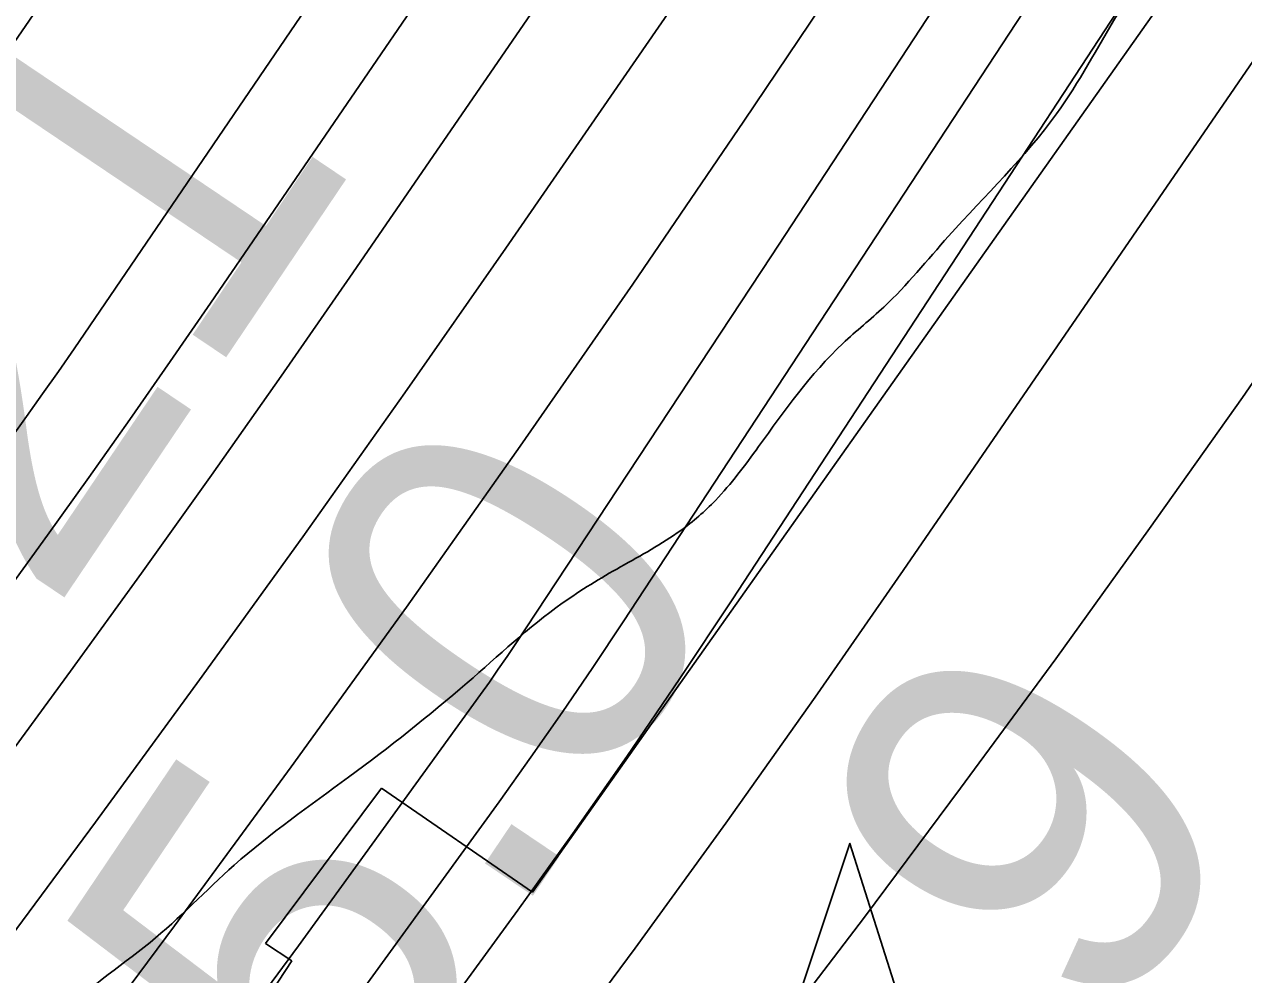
# Model space of a CAD drawing. Extents: x 3297735 to 3335592, y 670436 to 695807.
# Drawn here: x 3320087.2 to 3320306.8, y 689124.4 to 689295.6 of the extents above; entities that cross this region are included whole.
import ezdxf

# ---------------------------------------------------------------- set-up
doc = ezdxf.new("R2010")
doc.units = 0
for name, color, linetype in [('V-CHAN-NAID', 7, 'Continuous'), ('V-RIVR-EDGE', 7, 'Continuous'), ('V-RIVR-RANG', 7, 'Continuous'), ('V-ROAD-CNTR', 7, 'Continuous'), ('V-RRAP-RVMT', 7, 'Continuous'), ('V-TOPO-DPTH', 7, 'Continuous'), ('V-TOPO-MAJR', 7, 'Continuous'), ('V-TOPO-MINR', 7, 'Continuous'), ('V-TOPO-WATR', 7, 'Continuous')]:
    doc.layers.add(name, color=color, linetype=linetype)

msp = doc.modelspace()

# ---------------------------------------------------------------- linework, layer by layer
at = {"layer": 'V-CHAN-NAID'}
msp.add_lwpolyline([(3320224.32, 689084.53), (3320214.73, 689084.6), (3320235.86, 689148.08), (3320256.08, 689084.31), (3320246.5, 689084.37), (3320244.92, 689084.95), (3320242.83, 689085.57), (3320240.79, 689086.02), (3320238.75, 689086.33), (3320237.58, 689086.45), (3320236.05, 689086.53), (3320234.33, 689086.52), (3320232.96, 689086.45), (3320231.05, 689086.25), (3320229.68, 689086.03), (3320227.9, 689085.65), (3320226.37, 689085.23), (3320225.34, 689084.9)], close=True, dxfattribs=at)
at = {"layer": 'V-RIVR-EDGE'}
msp.add_spline([(3319721.91, 688607.25), (3319733.2, 688627.78), (3319739.82, 688637.46), (3319746.04, 688644.42), (3319750.72, 688655.27), (3319752.28, 688659.14), (3319762.01, 688671.92), (3319781.47, 688699.79), (3319792.76, 688716.44), (3319801.32, 688726.89), (3319810.26, 688738.11), (3319819.98, 688747.01), (3319825.43, 688754.75), (3319830.49, 688762.88), (3319835.55, 688770.63), (3319840.23, 688780.31), (3319844.52, 688791.16), (3319846.86, 688795.42), (3319851.13, 688797.35), (3319854.24, 688799.66), (3319861.24, 688808.95), (3319869.41, 688820.96), (3319874.87, 688831.03), (3319884.99, 688845.35), (3319893.93, 688856.57), (3319900.54, 688860.82), (3319908.31, 688869.72), (3319918.43, 688881.33), (3319923.49, 688889.46), (3319928.16, 688897.21), (3319932.06, 688904.95), (3319939.44, 688912.69), (3319951.5, 688924.3), (3319955, 688930.88), (3319970.57, 688952.17), (3319976.4, 688958.36), (3319980.68, 688966.5), (3319987.3, 688976.95), (3319991.2, 688986.25), (3319997.81, 688992.82), (3320004.81, 689000.56), (3320006.38, 689006.76), (3320010.27, 689012.96), (3320018.06, 689024.96), (3320025.07, 689035.8), (3320031.68, 689044.71), (3320039.46, 689054.38), (3320044.52, 689060.57), (3320057.73, 689071.4), (3320064.34, 689077.2), (3320070.17, 689082.23), (3320074.45, 689090.36), (3320085.73, 689104.68), (3320093.52, 689116.3), (3320109.84, 689130.22), (3320125, 689144.14), (3320145.59, 689159.99), (3320166.96, 689177), (3320184.06, 689191.31), (3320194.55, 689197.87), (3320205.42, 689204.44), (3320211.64, 689209.85), (3320219.42, 689219.53), (3320234.59, 689238.11), (3320241.98, 689244.68), (3320253.64, 689257.45), (3320273.09, 689279.5), (3320283.99, 689297.32), (3320297.61, 689318.61), (3320312.03, 689344.56), (3320320.21, 689360.83), (3320328.41, 689380.97), (3320333.48, 689394.53), (3320349.85, 689425.9), (3320363.1, 689453.41), (3320368.17, 689465.42), (3320370.9, 689469.67), (3320379.06, 689477.41), (3320388.4, 689489.8), (3320394.62, 689499.09), (3320395.41, 689505.29), (3320397.76, 689513.82), (3320403.21, 689520.78), (3320409.04, 689527.75), (3320417.6, 689536.65), (3320423.43, 689544.39), (3320428.49, 689552.52), (3320431.24, 689564.54), (3320432.02, 689568.03), (3320442.14, 689581.19), (3320451.87, 689595.12), (3320462.77, 689612.93), (3320469.38, 689621.06), (3320477.55, 689631.51), (3320493.51, 689653.19), (3320500.9, 689665.19), (3320506.36, 689674.1), (3320514.54, 689688.82), (3320523.5, 689705.47), (3320534.4, 689723.28), (3320539.06, 689727.15), (3320544.9, 689735.28), (3320551.13, 689744.18), (3320556.58, 689752.7), (3320560.87, 689764.32), (3320568.26, 689774), (3320574.5, 689785.23), (3320578.79, 689794.53), (3320583.07, 689802.27), (3320590.86, 689815.83), (3320602.92, 689833.25), (3320613.43, 689849.12), (3320622.79, 689866.94), (3320636.42, 689890.17), (3320646.93, 689907.21), (3320658.22, 689926.96), (3320664.85, 689940.13), (3320664.87, 689948.66), (3320667.22, 689956.02), (3320676.55, 689968.02), (3320685.11, 689978.08), (3320691.73, 689991.25), (3320701.47, 690006.35), (3320706.14, 690016.04), (3320709.66, 690026.11), (3320715.89, 690035.79), (3320728.33, 690049.33), (3320741.18, 690068.69), (3320754.02, 690086.5), (3320761.81, 690100.44), (3320770.77, 690116.32), (3320777.39, 690127.16), (3320786.73, 690139.93), (3320794.89, 690149.22), (3320800.73, 690155.41), (3320806.18, 690166.26), (3320810.47, 690174), (3320820.98, 690192.59), (3320823.74, 690207.71), (3320829.97, 690218.16), (3320840.87, 690235.59), (3320854.1, 690256.5), (3320864.22, 690271.59), (3320869.28, 690277.01), (3320870.45, 690281.27), (3320876.68, 690289.4), (3320887.57, 690302.95), (3320901.57, 690319.98), (3320912.08, 690333.52), (3320919.47, 690342.43), (3320924.52, 690348.23), (3320932.3, 690356.35), (3320941.26, 690371.46), (3320956.44, 690393.91), (3320969.67, 690415.21), (3320973.57, 690422.57), (3320982.13, 690434.96), (3320987.2, 690444.64), (3320994.21, 690457.03), (3321000.83, 690467.87), (3321008.23, 690481.04), (3321017.97, 690500.02), (3321024.59, 690511.64), (3321030.43, 690518.6), (3321035.5, 690530.22), (3321040.94, 690537.19), (3321055.35, 690559.26), (3321068.58, 690577.84), (3321078.31, 690594.1), (3321086.87, 690605.72), (3321095.82, 690616.94), (3321102.82, 690625.84), (3321107.51, 690637.85), (3321113.34, 690645.6), (3321117.63, 690655.67), (3321123.87, 690670), (3321130.5, 690682.39), (3321142.57, 690701.37), (3321156.19, 690722.28), (3321168.65, 690743.19), (3321171.38, 690749.38), (3321176.05, 690754.41), (3321177.22, 690758.29), (3321181.12, 690767.2), (3321185.79, 690774.17), (3321192.03, 690789.28), (3321204.89, 690814.45), (3321214.25, 690834.98), (3321218.93, 690845.83), (3321223.61, 690855.12), (3321229.85, 690869.85), (3321238.03, 690883.79), (3321242.33, 690899.29), (3321247.41, 690912.46), (3321254.43, 690927.96), (3321263, 690946.55), (3321269.64, 690962.82), (3321273.93, 690973.67), (3321278.23, 690986.07), (3321286.44, 691015.52), (3321288.78, 691021.72), (3321293.84, 691028.3), (3321297.35, 691034.5), (3321303.19, 691045.34), (3321306.32, 691054.64), (3321308.29, 691066.66), (3321310.63, 691073.63), (3321314.52, 691079.44), (3321318.04, 691090.29), (3321320.01, 691103.08), (3321324.31, 691115.87), (3321326.26, 691120.13), (3321332.09, 691125.16), (3321336.76, 691133.68), (3321337.17, 691140.65), (3321337.18, 691146.47), (3321338.37, 691158.49), (3321341.12, 691172.44), (3321349.71, 691192.98), (3321372.69, 691236.35), (3321389.06, 691268.5), (3321398.41, 691284.38), (3321404.65, 691298.32), (3321407.38, 691307.24), (3321407.39, 691310.73), (3321407.79, 691316.15), (3321414.41, 691325.06), (3321416.76, 691334.75), (3321417.94, 691344.05), (3321422.24, 691356.06), (3321434.34, 691385.89), (3321448.39, 691422.7), (3321456.19, 691442.46), (3321462.05, 691458.34), (3321462.85, 691466.87), (3321467.91, 691477.72), (3321474.92, 691488.17), (3321481.15, 691497.85), (3321481.54, 691500.57), (3321489.74, 691519.94), (3321499.87, 691542.02), (3321510.79, 691564.87), (3321521.69, 691581.91), (3321529.1, 691598.18), (3321538.84, 691619.09), (3321550.12, 691632.64), (3321559.06, 691640.76), (3321566.84, 691650.44), (3321566.47, 691655.48), (3321567.25, 691659.74), (3321572.7, 691664.77), (3321581.26, 691676.38), (3321584.38, 691684.91), (3321587.11, 691693.43), (3321593.35, 691706.6), (3321601.92, 691721.7), (3321610.87, 691733.32), (3321617.87, 691739.5), (3321620.99, 691748.8), (3321624.5, 691755), (3321632.28, 691766.23), (3321637.34, 691773.97), (3321638.14, 691784.44), (3321641.66, 691795.29), (3321645.96, 691809.63), (3321651.03, 691820.47), (3321653.37, 691824.35), (3321658.42, 691828.99), (3321665.02, 691832.07), (3321673.18, 691838.64), (3321680.2, 691853.75), (3321683.72, 691866.15), (3321687.24, 691878.94), (3321691.93, 691892.5), (3321697.77, 691904.12), (3321704.38, 691909.54), (3321711, 691920.77), (3321724.23, 691939.74), (3321729.68, 691949.8), (3321733.59, 691959.49), (3321746.04, 691978.85), (3321765.1, 692000.13), (3321767.83, 692005.55), (3321769.01, 692012.53), (3321772.52, 692019.89), (3321782.64, 692034.6), (3321793.52, 692045.43), (3321802.86, 692057.43), (3321811.04, 692071.76), (3321820.77, 692085.31), (3321837.5, 692109.31), (3321852.67, 692125.56), (3321856.95, 692134.47), (3321865.51, 692146.08), (3321874.07, 692158.09), (3321882.62, 692162.33), (3321885.73, 692165.42), (3321887.31, 692179.77), (3321889.66, 692189.46), (3321896.67, 692199.14), (3321906.39, 692208.81), (3321914.56, 692218.87), (3321921.95, 692230.87), (3321931.31, 692249.47), (3321940.25, 692259.91), (3321951.52, 692266.48), (3321951.14, 692271.52), (3321953.48, 692276.17), (3321960.48, 692283.13), (3321960.49, 692288.17), (3321960.5, 692292.05), (3321966.73, 692300.96), (3321976.84, 692312.95), (3321985.4, 692326.12), (3321999.02, 692342.37), (3322004.07, 692347.79), (3322006.8, 692355.15), (3322018.86, 692369.86), (3322032.48, 692387.27), (3322035.98, 692394.25), (3322046.88, 692410.89), (3322053.89, 692419.41), (3322062.45, 692431.8), (3322080.36, 692459.29), (3322099.43, 692486.77), (3322109.15, 692500.71), (3322113.45, 692513.5), (3322120.08, 692527.44), (3322124.37, 692536.35), (3322130.59, 692544.09), (3322144.19, 692555.69), (3322154.3, 692563.42), (3322157.8, 692568.07), (3322157.81, 692573.5), (3322158.99, 692580.09), (3322165.23, 692595.2), (3322169.9, 692601), (3322176.9, 692609.9), (3322181.58, 692618.04), (3322185.48, 692627.33), (3322187.82, 692635.08), (3322190.16, 692638.96), (3322199.11, 692652.12), (3322206.11, 692660.24), (3322215.05, 692669.14), (3322221.67, 692679.21), (3322228.68, 692689.66), (3322230.65, 692701.29), (3322234.15, 692707.1), (3322239.98, 692713.68), (3322240.78, 692721.82), (3322246.62, 692732.28), (3322257.13, 692747.76), (3322269.19, 692761.31), (3322281.64, 692779.5), (3322287.08, 692784.53), (3322289.82, 692793.44), (3322298.4, 692811.26), (3322311.23, 692827.9), (3322325.25, 692849.2), (3322340.82, 692872.04), (3322357.55, 692894.49), (3322366.5, 692909.98), (3322374.67, 692919.27), (3322378.18, 692925.85), (3322378.19, 692932.44), (3322378.2, 692936.32), (3322380.16, 692941.75), (3322387.16, 692950.65), (3322397.3, 692972.73), (3322404.3, 692982.41), (3322407.81, 692990.54), (3322418.32, 693006.42), (3322430.38, 693021.51), (3322439.35, 693040.49), (3322447.92, 693056.37), (3322451.06, 693071.49), (3322451.87, 693088.16), (3322455.41, 693108.32), (3322461.66, 693123.43), (3322462.07, 693131.96), (3322461.33, 693147.08), (3322471.06, 693161.02), (3322480.02, 693177.67), (3322484.71, 693192.01), (3322487.85, 693207.9), (3322490.57, 693210.61), (3322500.3, 693224.93), (3322521.3, 693248.15), (3322539.95, 693264), (3322547.34, 693272.91), (3322550.08, 693282.59), (3322550.88, 693291.9), (3322552.45, 693297.71), (3322564.89, 693311.64), (3322570.72, 693318.61), (3322576.95, 693326.74), (3322580.47, 693340.69), (3322590.2, 693351.91), (3322600.3, 693359.25), (3322603.79, 693359.25), (3322609.2, 693353.42), (3322618.52, 693357.27), (3322625.13, 693363.85), (3322634.47, 693378.56), (3322653.93, 693404.88), (3322678.44, 693438.95), (3322692.84, 693458.69), (3322701, 693465.26), (3322708.76, 693467.96), (3322714.21, 693474.54), (3322719.66, 693481.51), (3322729.79, 693501.26), (3322740.68, 693515.19), (3322746.53, 693526.81), (3322752.77, 693541.92), (3322764.43, 693554.69), (3322769.49, 693562.82), (3322774.19, 693578.71), (3322781.2, 693591.1), (3322787.42, 693598.84), (3322795.21, 693610.46), (3322799.12, 693622.47), (3322801.47, 693634.49), (3322804.6, 693643.4), (3322808.49, 693648.82), (3322813.15, 693654.23), (3322817.07, 693670.51), (3322820.98, 693684.08), (3322828, 693699.57), (3322828.79, 693704.61), (3322829.58, 693711.2), (3322831.15, 693715.46), (3322838.93, 693727.85), (3322846.35, 693746.06), (3322854.15, 693763.88), (3322858.81, 693768.14), (3322865.03, 693775.88), (3322871.27, 693789.05), (3322877.11, 693797.95), (3322877.51, 693803.38), (3322881.8, 693810.74), (3322885.32, 693822.75), (3322886.52, 693837.48), (3322887.31, 693846.79), (3322888.49, 693852.22), (3322893.57, 693866.16), (3322903.7, 693885.14), (3322914.59, 693899.85), (3322916.94, 693906.83), (3322916.96, 693914.97), (3322915.81, 693921.56), (3322917, 693934.75), (3322920.53, 693950.25), (3322928.35, 693973.5), (3322938.09, 693991.7), (3322943.16, 694004.1), (3322945.88, 694005.64), (3322947.06, 694014.95), (3322947.71, 694018)], degree=3, dxfattribs=at)
at = {"layer": 'V-ROAD-CNTR'}
msp.add_spline([(3321115.64, 689341.57), (3320860.23, 689006.78), (3320525.5, 688555.88), (3320190.52, 688114.56), (3319698.35, 687479.71), (3319438.48, 687141.6)], degree=3, dxfattribs=at)
at = {"layer": 'V-RRAP-RVMT'}
for p, q in [((3320327.23, 689349.42), (3320178.74, 689139.31)), ((3320151.54, 689158), (3320130.62, 689130.03)), ((3320178.74, 689139.31), (3320151.54, 689158)), ((3320130.62, 689130.03), (3320135.38, 689126.92)), ((3320135.38, 689126.92), (3320051.09, 688998.32))]:
    msp.add_line(p, q, dxfattribs=at)
at = {"layer": 'V-TOPO-DPTH'}
for points in [[(3320996.04, 690555.87), (3320641.24, 689989.03), (3320635.2, 689979.44), (3320629.14, 689969.87), (3320623.04, 689960.32), (3320616.91, 689950.79), (3320539.44, 689830.89), (3320494.26, 689761.63), (3320448.68, 689692.62), (3320402.52, 689624.01), (3320355.95, 689555.67), (3320145.84, 689250.07), (3320133.44, 689232.2), (3320120.94, 689214.41), (3320108.28, 689196.72), (3320095.52, 689179.11), (3319842.57, 688833.16), (3319808.05, 688786.28), (3319773.33, 688739.55), (3319738.29, 688693.06), (3319703.05, 688646.72), (3319679.46, 688615.91)], [(3319679.46, 688615.91), (3319703.05, 688646.72), (3319738.29, 688693.06), (3319773.33, 688739.55), (3319808.05, 688786.28), (3319842.57, 688833.16), (3320095.52, 689179.11), (3320108.28, 689196.72), (3320120.94, 689214.41), (3320133.44, 689232.2), (3320145.84, 689250.07), (3320355.95, 689555.67), (3320402.52, 689624.01), (3320448.68, 689692.62), (3320494.26, 689761.63), (3320539.44, 689830.89), (3320616.91, 689950.79), (3320623.04, 689960.32), (3320629.14, 689969.87), (3320635.2, 689979.44), (3320641.24, 689989.03), (3320996.04, 690555.87)], [(3319581.69, 688600.28), (3319654.3, 688697.25), (3319693.33, 688749.64), (3319732.17, 688802.16), (3319770.74, 688854.88), (3319809.12, 688907.74), (3320019.34, 689198.76), (3320039.7, 689227.2), (3320059.91, 689255.74), (3320079.89, 689284.46), (3320099.72, 689313.27), (3320150.36, 689387.54), (3320195.22, 689453.68), (3320239.86, 689519.98), (3320284.17, 689586.49), (3320328.25, 689653.16), (3320537.52, 689971.32), (3320549.89, 689990.19), (3320562.22, 690009.07)], [(3320562.22, 690009.07), (3320549.89, 689990.19), (3320537.52, 689971.32), (3320328.25, 689653.16), (3320284.17, 689586.49), (3320239.86, 689519.98), (3320195.22, 689453.68), (3320150.36, 689387.54), (3320099.72, 689313.27), (3320079.89, 689284.46), (3320059.91, 689255.74), (3320039.7, 689227.2), (3320019.34, 689198.76), (3319809.12, 688907.74), (3319770.74, 688854.88), (3319732.17, 688802.16), (3319693.33, 688749.64), (3319654.3, 688697.25), (3319581.69, 688600.28)], [(3319627.34, 688607.8), (3319957.61, 689046.69), (3319980.61, 689077.48), (3320003.47, 689108.37), (3320026.12, 689139.42), (3320048.62, 689170.58), (3320087.62, 689224.97), (3320090.5, 689229.02), (3320093.36, 689233.08), (3320096.19, 689237.16), (3320099, 689241.26), (3320330.44, 689581.09), (3320376.05, 689648.24), (3320421.54, 689715.47), (3320466.85, 689782.82), (3320512.05, 689850.25), (3320580.23, 689952.25), (3320591.2, 689968.78), (3320602.09, 689985.35), (3320612.88, 690001.99)], [(3320612.88, 690001.99), (3320602.09, 689985.35), (3320591.2, 689968.78), (3320580.23, 689952.25), (3320512.05, 689850.25), (3320466.85, 689782.82), (3320421.54, 689715.47), (3320376.05, 689648.24), (3320330.44, 689581.09), (3320099, 689241.26), (3320096.19, 689237.16), (3320093.36, 689233.08), (3320090.5, 689229.02), (3320087.62, 689224.97), (3320048.62, 689170.58), (3320026.12, 689139.42), (3320003.47, 689108.37), (3319980.61, 689077.48), (3319957.61, 689046.69), (3319627.34, 688607.8)], [(3320683.24, 689999.44), (3320669.16, 689977.35), (3320655.05, 689955.27), (3320640.89, 689933.22), (3320626.71, 689911.19), (3320275.49, 689367.01), (3320256.11, 689337.26), (3320236.56, 689307.62), (3320216.75, 689278.16), (3320196.78, 689248.8), (3320176.52, 689219.64), (3320156.04, 689190.64), (3320135.24, 689161.87), (3320114.23, 689133.24), (3320054.85, 689053.3), (3320003.89, 688984.89), (3319952.79, 688916.58), (3319901.5, 688848.43), (3319850.07, 688780.37), (3319671.76, 688545.1)], [(3320683.24, 689999.44), (3320669.16, 689977.35), (3320655.05, 689955.27), (3320640.89, 689933.22), (3320626.71, 689911.19), (3320275.49, 689367.01), (3320256.11, 689337.26), (3320236.56, 689307.62), (3320216.75, 689278.16), (3320196.78, 689248.8), (3320176.52, 689219.64), (3320156.04, 689190.64), (3320135.24, 689161.87), (3320114.23, 689133.24), (3320054.85, 689053.3), (3320003.89, 688984.89), (3319952.79, 688916.58), (3319901.5, 688848.43), (3319850.07, 688780.37), (3319671.76, 688545.1)], [(3319719.48, 688552.71), (3319934.81, 688833.9), (3319977.14, 688889.61), (3320019.17, 688945.53), (3320060.77, 689001.78), (3320102.08, 689058.25), (3320172.7, 689155.58), (3320178.42, 689163.59), (3320184.07, 689171.64), (3320189.6, 689179.77), (3320195.05, 689187.96), (3320410.01, 689515.72), (3320455.96, 689586.06), (3320501.75, 689656.51), (3320547.28, 689727.12), (3320592.64, 689797.84), (3320674.76, 689926.39), (3320678.93, 689932.92), (3320683.11, 689939.45), (3320687.3, 689945.97), (3320691.48, 689952.5), (3320721.55, 689999.29)]]:
    msp.add_lwpolyline(points, dxfattribs=at)
at = {"layer": 'V-TOPO-MAJR'}
msp.add_lwpolyline([(3319735.86, 688489.06), (3320203.29, 689088.89), (3320220.96, 689111.79), (3320238.49, 689134.81), (3320255.78, 689157.99), (3320272.94, 689181.29), (3320289.83, 689204.77), (3320306.54, 689228.39), (3320322.97, 689252.19), (3320339.21, 689276.14), (3320716.35, 689839.28), (3320735.21, 689867.53), (3320754.02, 689895.81), (3320772.75, 689924.14), (3320791.43, 689952.51), (3320828.23, 690008.56)], dxfattribs=at)
at = {"layer": 'V-TOPO-MINR'}
for points in [[(3319679.46, 688615.91), (3319703.05, 688646.72), (3319738.29, 688693.06), (3319773.33, 688739.55), (3319808.05, 688786.28), (3319842.57, 688833.16), (3320095.52, 689179.11), (3320108.28, 689196.72), (3320120.94, 689214.41), (3320133.44, 689232.2), (3320145.84, 689250.07), (3320355.95, 689555.67), (3320402.52, 689624.01), (3320448.68, 689692.62), (3320494.26, 689761.63), (3320539.44, 689830.89), (3320616.91, 689950.79), (3320623.04, 689960.32), (3320629.14, 689969.87), (3320635.2, 689979.44), (3320641.24, 689989.03), (3320996.04, 690555.87)], [(3319798.87, 688599.05), (3319825.46, 688633.74), (3319851.87, 688668.56), (3319878.18, 688703.47), (3320180.65, 689106.86), (3320197.19, 689129.21), (3320213.54, 689151.69), (3320229.61, 689174.38), (3320245.48, 689197.21), (3320346.47, 689344.37), (3320410.61, 689438.6), (3320474.29, 689533.14), (3320537.26, 689628.16), (3320599.75, 689723.49), (3320706.38, 689887.47), (3320715.2, 689901.05), (3320724.01, 689914.64), (3320732.79, 689928.25), (3320741.56, 689941.86), (3321014.94, 690366.99)], [(3319652.48, 688611.77), (3319774.86, 688773.08), (3319831.01, 688847.62), (3319886.8, 688922.41), (3319942.07, 688997.59), (3319997, 689073.03), (3320091.36, 689203.6), (3320098.8, 689213.98), (3320106.19, 689224.39), (3320113.49, 689234.86), (3320120.74, 689245.37), (3320512.18, 689817.46), (3320530.03, 689843.76), (3320547.74, 689870.14), (3320565.26, 689896.65), (3320582.65, 689923.25), (3320612.38, 689969.1), (3320614.8, 689972.84), (3320617.2, 689976.6), (3320619.58, 689980.36), (3320621.95, 689984.13), (3320688.75, 690091.22)], [(3319581.69, 688600.28), (3319654.3, 688697.25), (3319693.33, 688749.64), (3319732.17, 688802.16), (3319770.74, 688854.88), (3319809.12, 688907.74), (3320019.34, 689198.76), (3320039.7, 689227.2), (3320059.91, 689255.74), (3320079.89, 689284.46), (3320099.72, 689313.27), (3320150.36, 689387.54), (3320195.22, 689453.68), (3320239.86, 689519.98), (3320284.17, 689586.49), (3320328.25, 689653.16), (3320537.52, 689971.32), (3320549.89, 689990.19), (3320562.22, 690009.07)], [(3319695.38, 688548.91), (3320099.8, 689080.38), (3320112.15, 689096.73), (3320124.41, 689113.14), (3320136.55, 689129.64), (3320148.61, 689146.19), (3320169.33, 689174.86), (3320170.95, 689177.14), (3320172.56, 689179.43), (3320174.14, 689181.75), (3320175.69, 689184.08), (3320221.75, 689253.91), (3320246.26, 689291.21), (3320270.68, 689328.56), (3320294.97, 689366), (3320319.17, 689403.5), (3320632.02, 689890.01), (3320650.47, 689918.73), (3320668.91, 689947.45), (3320687.33, 689976.19), (3320705.74, 690004.94)], [(3319627.34, 688607.8), (3319957.61, 689046.69), (3319980.61, 689077.48), (3320003.47, 689108.37), (3320026.12, 689139.42), (3320048.62, 689170.58), (3320087.62, 689224.97), (3320090.5, 689229.02), (3320093.36, 689233.08), (3320096.19, 689237.16), (3320099, 689241.26), (3320330.44, 689581.09), (3320376.05, 689648.24), (3320421.54, 689715.47), (3320466.85, 689782.82), (3320512.05, 689850.25), (3320580.23, 689952.25), (3320591.2, 689968.78), (3320602.09, 689985.35), (3320612.88, 690001.99)], [(3319719.48, 688552.71), (3319934.81, 688833.9), (3319977.14, 688889.61), (3320019.17, 688945.53), (3320060.77, 689001.78), (3320102.08, 689058.25), (3320172.7, 689155.58), (3320178.42, 689163.59), (3320184.07, 689171.64), (3320189.6, 689179.77), (3320195.05, 689187.96), (3320410.01, 689515.72), (3320455.96, 689586.06), (3320501.75, 689656.51), (3320547.28, 689727.12), (3320592.64, 689797.84), (3320674.76, 689926.39), (3320678.93, 689932.92), (3320683.11, 689939.45), (3320687.3, 689945.97), (3320691.48, 689952.5), (3320721.55, 689999.29)], [(3319744, 688556.5), (3319812.45, 688645.33), (3319866.2, 688715.67), (3319919.58, 688786.29), (3319972.4, 688857.33), (3320024.84, 688928.66), (3320176.08, 689136.07), (3320185.97, 689149.86), (3320195.72, 689163.75), (3320205.26, 689177.78), (3320214.66, 689191.91), (3320679.08, 689901.92), (3320682.23, 689906.76), (3320685.37, 689911.61), (3320688.48, 689916.48), (3320691.59, 689921.35), (3320694.69, 689926.22), (3320697.8, 689931.09), (3320700.92, 689935.96), (3320704.05, 689940.81), (3320719.98, 689965.46), (3320731.02, 689982.68), (3320741.99, 689999.94)], [(3319668.69, 688568.83), (3320100, 689151.89), (3320118.77, 689177.52), (3320137.37, 689203.28), (3320155.72, 689229.22), (3320173.9, 689255.28), (3320242.02, 689353.96), (3320293.79, 689429.69), (3320345.08, 689505.73), (3320395.67, 689582.24), (3320445.79, 689659.06), (3320621.7, 689931.42), (3320631.77, 689947.07), (3320641.8, 689962.73), (3320651.79, 689978.43), (3320661.74, 689994.15)]]:
    msp.add_lwpolyline(points, dxfattribs=at)
at = {"layer": 'V-TOPO-WATR'}
msp.add_lwpolyline([(3319671.76, 688545.1), (3319850.07, 688780.37), (3319901.5, 688848.43), (3319952.79, 688916.58), (3320003.89, 688984.89), (3320054.85, 689053.3), (3320114.23, 689133.24), (3320135.24, 689161.87), (3320156.04, 689190.64), (3320176.52, 689219.64), (3320196.78, 689248.8), (3320216.75, 689278.16), (3320236.56, 689307.62), (3320256.11, 689337.26), (3320275.49, 689367.01), (3320626.71, 689911.19), (3320640.89, 689933.22), (3320655.05, 689955.27), (3320669.16, 689977.35), (3320683.24, 689999.44)], dxfattribs=at)

# ---------------------------------------------------------------- texts
at = {"layer": 'V-RIVR-RANG'}
for s, rotation, p in [('-21', 56.0299, (3320075.23, 689163.9)), ('5.0', 56.0299, (3320146.38, 689090.54)), ('28.9', 55.7483, (3320211.5, 689009.28))]:
    msp.add_text(s, height=67, rotation=rotation, dxfattribs=at).set_placement(p)

doc.saveas('drawing.dxf')
